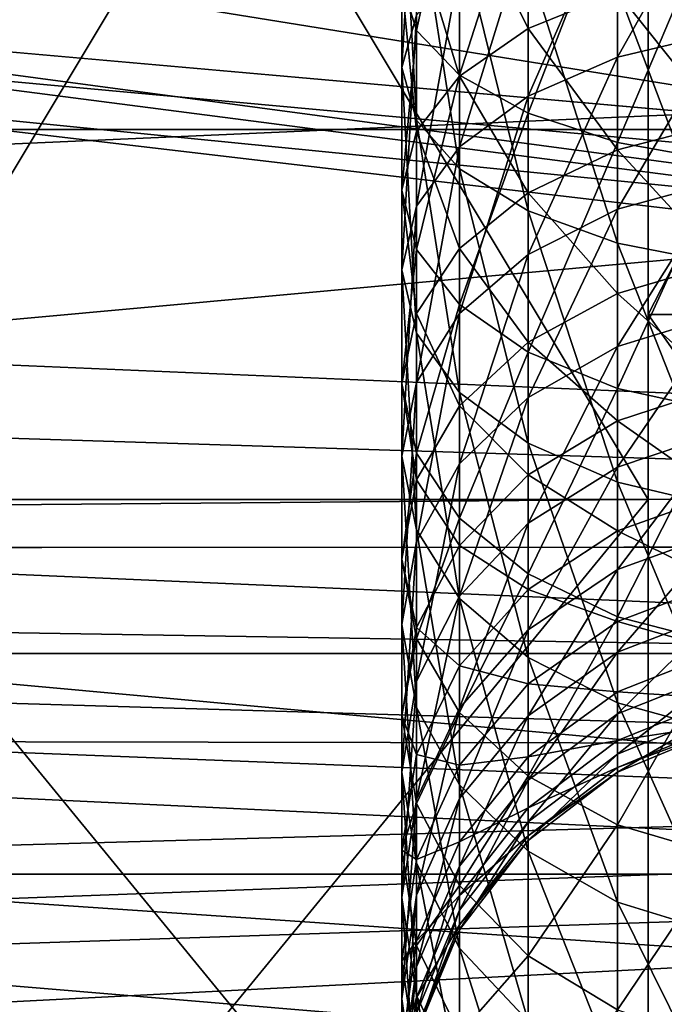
# Model space of a CAD drawing. Extents: x 0 to 200, y 18 to 95.
# Tile 342 of 491: x 152.76 to 154.85, y 41.09 to 44.28. Entities that reach past the tile are written whole.
import ezdxf

# ---------------------------------------------------------------- set-up
doc = ezdxf.new("R2010")
doc.units = 0

msp = doc.modelspace()

# ---------------------------------------------------------------- linework, layer by layer
for points in [[(98.615891, 44.638824, 36.34074), (174.799988, 47.227016, 36), (174.799988, 42.227016, 37.339745)], [(118.275154, 47.227016, 56), (117.93441, 44.638824, 55.65926), (174.799988, 42.227016, 54.660255)], [(174.799988, 47.227016, 56), (118.275154, 47.227016, 56), (174.799988, 42.227016, 54.660255)], [(159.5, 43.927017, 40.284233), (133, 47.227016, 39.400002), (133, 43.927017, 40.284233)], [(159.5, 47.227016, 39.400002), (133, 47.227016, 39.400002), (159.5, 43.927017, 40.284233)], [(159.5, 47.227016, 52.599998), (159.5, 43.927017, 51.715767), (133, 43.927017, 51.715767)], [(133, 47.227016, 52.599998), (159.5, 47.227016, 52.599998), (133, 43.927017, 51.715767)], [(152.099991, 47.227016, 37), (154.799988, 42.727016, 38.205772), (152.099991, 42.727016, 38.205772)], [(152.099991, 47.227016, 37), (154.799988, 47.227016, 37), (154.799988, 42.727016, 38.205772)], [(154.799988, 47.227016, 55), (152.099991, 47.227016, 55), (152.099991, 42.727016, 53.794228)], [(154.799988, 42.727016, 53.794228), (154.799988, 47.227016, 55), (152.099991, 42.727016, 53.794228)], [(154.799988, 47.227016, 38.200001), (154.799988, 43.327015, 39.245003), (154.799988, 42.727016, 38.205772)], [(154.799988, 47.227016, 37), (154.799988, 47.227016, 38.200001), (154.799988, 42.727016, 38.205772)], [(154.799988, 43.327015, 52.754997), (154.799988, 47.227016, 55), (154.799988, 42.727016, 53.794228)], [(154.799988, 47.227016, 38.200001), (156.799988, 43.327015, 39.245003), (154.799988, 43.327015, 39.245003)], [(154.799988, 47.227016, 38.200001), (156.799988, 47.227016, 38.200001), (156.799988, 43.327015, 39.245003)], [(154.799988, 47.227016, 53.799999), (154.799988, 47.227016, 55), (154.799988, 43.327015, 52.754997)], [(156.799988, 47.227016, 53.799999), (154.799988, 47.227016, 53.799999), (154.799988, 43.327015, 52.754997)], [(156.799988, 43.327015, 52.754997), (156.799988, 47.227016, 53.799999), (154.799988, 43.327015, 52.754997)], [(164.314835, 42.807343, 57.156452), (135.799988, 45.636745, 57.894161), (135.799988, 42.567917, 57.058609)], [(164.404221, 43.011944, 57.224903), (135.799988, 45.636745, 57.894161), (164.314835, 42.807343, 57.156452)], [(164.854919, 44.043587, 57.570038), (135.799988, 45.636745, 57.894161), (164.404221, 43.011944, 57.224903)], [(165.047028, 44.669514, 57.706184), (135.799988, 45.636745, 57.894161), (164.854919, 44.043587, 57.570038)], [(146.406479, 45.437332, 34.134209), (146.438492, 45.479378, 34.128876), (164.588348, 43.390263, 34.629894)], [(146.438492, 45.479378, 34.128876), (165.035645, 44.562973, 34.29945), (164.588348, 43.390263, 34.629894)], [(145.840485, 45.028313, 34.203148), (146.406479, 45.437332, 34.134209), (164.181107, 42.574745, 34.958302)], [(146.406479, 45.437332, 34.134209), (164.588348, 43.390263, 34.629894), (164.181107, 42.574745, 34.958302)], [(145.67247, 44.971302, 34.214321), (145.840485, 45.028313, 34.203148), (164.181107, 42.574745, 34.958302)], [(154.047699, 44.999142, 52.596275), (154, 44.403442, 51.965519), (154.047699, 44.248425, 52.293034)], [(154.187561, 44.891098, 52.916176), (154.047699, 44.999142, 52.596275), (154.047699, 44.248425, 52.293034)], [(145.197693, 44.810204, 34.245892), (145.67247, 44.971302, 34.214321), (164.181107, 42.574745, 34.958302)], [(154.047699, 44.957352, 40.189926), (154, 44.825508, 39.852421), (154, 44.128056, 40.172783)], [(154.047699, 44.298191, 40.492706), (154.047699, 44.957352, 40.189926), (154, 44.128056, 40.172783)], [(154.187561, 44.891098, 52.916176), (154.047699, 44.248425, 52.293034), (154.187561, 44.103973, 52.598228)], [(154.410049, 44.798317, 53.19088), (154.187561, 44.891098, 52.916176), (154.187561, 44.103973, 52.598228)], [(154, 44.825508, 39.852421), (154.047699, 44.693661, 39.514912), (154.047699, 43.95792, 39.852863)], [(154, 44.128056, 40.172783), (154, 44.825508, 39.852421), (154.047699, 43.95792, 39.852863)], [(154.187561, 44.702911, 51.332813), (154.410049, 44.826958, 51.07074), (154.410049, 44.254509, 50.75782)], [(154.410049, 44.826958, 51.07074), (154.699997, 44.372395, 50.569134), (154.410049, 44.254509, 50.75782)], [(145.197693, 44.810204, 34.245892), (164.181107, 42.574745, 34.958302), (135.799988, 42.567917, 34.941391)], [(154.410049, 44.798317, 53.19088), (154.187561, 44.103973, 52.598228), (154.410049, 43.979927, 52.860302)], [(154.699997, 44.727123, 53.401669), (154.410049, 44.798317, 53.19088), (154.410049, 43.979927, 52.860302)], [(155.037643, 44.763008, 41.366741), (154.699997, 44.697342, 41.243259), (154.699997, 44.16222, 41.569099)], [(155.037643, 44.241783, 41.684124), (155.037643, 44.763008, 41.366741), (154.699997, 44.16222, 41.569099)], [(154.699997, 44.727123, 53.401669), (154.410049, 43.979927, 52.860302), (154.699997, 43.884747, 53.061401)], [(155.037643, 44.682369, 53.534176), (154.699997, 44.727123, 53.401669), (154.699997, 43.884747, 53.061401)], [(154.047699, 44.558456, 51.638008), (154.187561, 44.702911, 51.332813), (154.187561, 44.100876, 51.003723)], [(154.047699, 44.693661, 39.514912), (154.187561, 44.570801, 39.200401), (154.187561, 43.799377, 39.554749)], [(154.047699, 43.95792, 39.852863), (154.047699, 44.693661, 39.514912), (154.187561, 43.799377, 39.554749)], [(154.187561, 44.702911, 51.332813), (154.410049, 44.254509, 50.75782), (154.187561, 44.100876, 51.003723)], [(154.699997, 44.697342, 41.243259), (154.410049, 44.592873, 41.046822), (154.410049, 44.035656, 41.38612)], [(154.699997, 44.16222, 41.569099), (154.699997, 44.697342, 41.243259), (154.410049, 44.035656, 41.38612)], [(155.037643, 44.682369, 53.534176), (154.699997, 43.884747, 53.061401), (155.037643, 43.824913, 53.187817)], [(98.615891, 44.638824, 36.34074), (174.799988, 42.227016, 37.339745), (99.614899, 42.227016, 37.339745)], [(174.799988, 42.227016, 54.660255), (117.93441, 44.638824, 55.65926), (116.93541, 42.227016, 54.660255)], [(154.410049, 44.592873, 41.046822), (154.187561, 44.45673, 40.790821), (154.187561, 43.870716, 41.147655)], [(154.410049, 44.035656, 41.38612), (154.410049, 44.592873, 41.046822), (154.187561, 43.870716, 41.147655)], [(154.187561, 44.570801, 39.200401), (154.410049, 44.465302, 38.930328), (154.410049, 43.663235, 39.298748)], [(154.187561, 43.799377, 39.554749), (154.187561, 44.570801, 39.200401), (154.410049, 43.663235, 39.298748)], [(154, 44.403442, 51.965519), (154.047699, 44.558456, 51.638008), (154.047699, 43.92197, 51.290085)], [(154.047699, 44.558456, 51.638008), (154.187561, 44.100876, 51.003723), (154.047699, 43.92197, 51.290085)], [(165.799988, 44.457867, 36.651508), (136.799988, 44.485817, 36.7467), (136.799988, 43.17672, 37.131088)], [(136.799988, 44.485817, 55.2533), (165.799988, 44.457867, 55.348492), (136.799988, 43.17672, 54.868912)], [(154.410049, 44.465302, 38.930328), (154.699997, 44.384342, 38.723095), (154.699997, 43.558765, 39.10231)], [(154.410049, 43.663235, 39.298748), (154.410049, 44.465302, 38.930328), (154.699997, 43.558765, 39.10231)], [(165.799988, 44.457867, 36.651508), (136.799988, 43.17672, 37.131088), (165.799988, 41.916782, 37.82296)], [(136.799988, 43.17672, 54.868912), (165.799988, 44.457867, 55.348492), (165.799988, 41.916782, 54.17704)], [(154.187561, 44.45673, 40.790821), (154.047699, 44.298191, 40.492706), (154.047699, 43.678635, 40.869957)], [(154.187561, 43.870716, 41.147655), (154.187561, 44.45673, 40.790821), (154.047699, 43.678635, 40.869957)], [(154.699997, 44.372395, 50.569134), (155.037643, 44.446499, 50.45052), (155.037643, 43.948627, 50.09763)], [(154.047699, 44.248425, 52.293034), (154, 44.403442, 51.965519), (154, 43.72998, 51.597385)], [(154, 44.403442, 51.965519), (154.047699, 43.92197, 51.290085), (154, 43.72998, 51.597385)], [(154.410049, 44.254509, 50.75782), (154.699997, 44.372395, 50.569134), (154.699997, 43.861252, 50.206837)], [(154.699997, 44.384342, 38.723095), (155.037643, 44.333454, 38.592819), (155.037643, 43.493099, 38.978828)], [(154.699997, 43.558765, 39.10231), (154.699997, 44.384342, 38.723095), (155.037643, 43.493099, 38.978828)], [(154.699997, 44.372395, 50.569134), (155.037643, 43.948627, 50.09763), (154.699997, 43.861252, 50.206837)], [(154.047699, 44.298191, 40.492706), (154, 44.128056, 40.172783), (154, 43.472511, 40.571953)], [(154.047699, 43.678635, 40.869957), (154.047699, 44.298191, 40.492706), (154, 43.472511, 40.571953)], [(154.047699, 44.248425, 52.293034), (154, 43.72998, 51.597385), (154.047699, 43.537991, 51.90469)], [(154.187561, 44.103973, 52.598228), (154.047699, 44.248425, 52.293034), (154.047699, 43.537991, 51.90469)], [(154.187561, 44.100876, 51.003723), (154.410049, 44.254509, 50.75782), (154.410049, 43.722256, 50.380566)], [(154.410049, 44.254509, 50.75782), (154.699997, 43.861252, 50.206837), (154.410049, 43.722256, 50.380566)], [(155.037643, 44.241783, 41.684124), (154.699997, 44.16222, 41.569099), (154.699997, 43.668549, 41.954861)], [(155.037643, 43.760925, 42.059872), (155.037643, 44.241783, 41.684124), (154.699997, 43.668549, 41.954861)], [(154.699997, 44.16222, 41.569099), (154.410049, 44.035656, 41.38612), (154.410049, 43.521595, 41.787811)], [(154.699997, 43.668549, 41.954861), (154.699997, 44.16222, 41.569099), (154.410049, 43.521595, 41.787811)], [(154, 44.128056, 40.172783), (154.047699, 43.95792, 39.852863), (154.047699, 43.266384, 40.273949)], [(154, 43.472511, 40.571953), (154, 44.128056, 40.172783), (154.047699, 43.266384, 40.273949)], [(154.187561, 44.103973, 52.598228), (154.047699, 43.537991, 51.90469), (154.187561, 43.359081, 52.191048)], [(154.047699, 43.92197, 51.290085), (154.187561, 44.100876, 51.003723), (154.187561, 43.541119, 50.606968)], [(154.410049, 43.979927, 52.860302), (154.187561, 44.103973, 52.598228), (154.187561, 43.359081, 52.191048)], [(154.187561, 44.100876, 51.003723), (154.410049, 43.722256, 50.380566), (154.187561, 43.541119, 50.606968)], [(154.410049, 44.035656, 41.38612), (154.187561, 43.870716, 41.147655), (154.187561, 43.330086, 41.570107)], [(154.410049, 43.521595, 41.787811), (154.410049, 44.035656, 41.38612), (154.187561, 43.330086, 41.570107)], [(154.047699, 43.95792, 39.852863), (154.187561, 43.799377, 39.554749), (154.187561, 43.074303, 39.99625)], [(154.047699, 43.266384, 40.273949), (154.047699, 43.95792, 39.852863), (154.187561, 43.074303, 39.99625)], [(154.410049, 43.979927, 52.860302), (154.187561, 43.359081, 52.191048), (154.410049, 43.205452, 52.436951)], [(154.699997, 43.884747, 53.061401), (154.410049, 43.979927, 52.860302), (154.410049, 43.205452, 52.436951)], [(159.5, 41.511246, 42.700001), (133, 43.927017, 40.284233), (133, 41.511246, 42.700001)], [(159.5, 43.927017, 40.284233), (133, 43.927017, 40.284233), (159.5, 41.511246, 42.700001)], [(159.5, 43.927017, 51.715767), (159.5, 41.511246, 49.299999), (133, 41.511246, 49.299999)], [(133, 43.927017, 51.715767), (159.5, 43.927017, 51.715767), (133, 41.511246, 49.299999)], [(154, 43.72998, 51.597385), (154.047699, 43.92197, 51.290085), (154.047699, 43.330177, 50.870621)], [(154.047699, 43.92197, 51.290085), (154.187561, 43.541119, 50.606968), (154.047699, 43.330177, 50.870621)], [(154.699997, 43.861252, 50.206837), (155.037643, 43.948627, 50.09763), (155.037643, 43.495087, 49.689323)], [(154.187561, 43.870716, 41.147655), (154.047699, 43.678635, 40.869957), (154.047699, 43.107067, 41.316589)], [(154.187561, 43.330086, 41.570107), (154.187561, 43.870716, 41.147655), (154.047699, 43.107067, 41.316589)], [(154.699997, 43.884747, 53.061401), (154.410049, 43.205452, 52.436951), (154.699997, 43.087566, 52.625641)], [(154.410049, 43.722256, 50.380566), (154.699997, 43.861252, 50.206837), (154.699997, 43.395626, 49.787651)], [(155.037643, 43.824913, 53.187817), (154.699997, 43.884747, 53.061401), (154.699997, 43.087566, 52.625641)], [(154.699997, 43.861252, 50.206837), (155.037643, 43.495087, 49.689323), (154.699997, 43.395626, 49.787651)], [(154.187561, 43.799377, 39.554749), (154.410049, 43.663235, 39.298748), (154.410049, 42.909363, 39.75779)], [(154.187561, 43.074303, 39.99625), (154.187561, 43.799377, 39.554749), (154.410049, 42.909363, 39.75779)], [(155.037643, 43.824913, 53.187817), (154.699997, 43.087566, 52.625641), (155.037643, 43.013458, 52.744255)], [(154.047699, 43.537991, 51.90469), (154, 43.72998, 51.597385), (154, 43.103809, 51.153557)], [(154, 43.72998, 51.597385), (154.047699, 43.330177, 50.870621), (154, 43.103809, 51.153557)], [(155.037643, 43.760925, 42.059872), (154.699997, 43.668549, 41.954861), (154.699997, 43.222996, 42.395325)], [(155.037643, 43.326939, 42.488903), (155.037643, 43.760925, 42.059872), (154.699997, 43.222996, 42.395325)], [(154.187561, 43.541119, 50.606968), (154.410049, 43.722256, 50.380566), (154.410049, 43.237404, 49.944065)], [(154.410049, 43.722256, 50.380566), (154.699997, 43.395626, 49.787651), (154.410049, 43.237404, 49.944065)], [(154.047699, 43.678635, 40.869957), (154, 43.472511, 40.571953), (154, 42.867741, 41.044529)], [(154.047699, 43.107067, 41.316589), (154.047699, 43.678635, 40.869957), (154, 42.867741, 41.044529)], [(154.699997, 43.668549, 41.954861), (154.410049, 43.521595, 41.787811), (154.410049, 43.057648, 42.246464)], [(154.699997, 43.222996, 42.395325), (154.699997, 43.668549, 41.954861), (154.410049, 43.057648, 42.246464)], [(154.410049, 43.663235, 39.298748), (154.699997, 43.558765, 39.10231), (154.699997, 42.782799, 39.57481)], [(154.410049, 42.909363, 39.75779), (154.410049, 43.663235, 39.298748), (154.699997, 42.782799, 39.57481)], [(154.047699, 43.330177, 50.870621), (154.187561, 43.541119, 50.606968), (154.187561, 43.031204, 50.147911)], [(154.187561, 43.541119, 50.606968), (154.410049, 43.237404, 49.944065), (154.187561, 43.031204, 50.147911)], [(154.699997, 43.558765, 39.10231), (155.037643, 43.493099, 38.978828), (155.037643, 42.703236, 39.459782)], [(154.699997, 42.782799, 39.57481), (154.699997, 43.558765, 39.10231), (155.037643, 42.703236, 39.459782)], [(154.047699, 43.537991, 51.90469), (154, 43.103809, 51.153557), (154.047699, 42.877438, 51.436493)], [(154.187561, 43.359081, 52.191048), (154.047699, 43.537991, 51.90469), (154.047699, 42.877438, 51.436493)], [(154.410049, 43.521595, 41.787811), (154.187561, 43.330086, 41.570107), (154.187561, 42.842155, 42.052467)], [(154.410049, 43.057648, 42.246464), (154.410049, 43.521595, 41.787811), (154.187561, 42.842155, 42.052467)], [(154.699997, 43.395626, 49.787651), (155.037643, 43.495087, 49.689323), (155.037643, 43.092018, 49.231129)], [(154, 43.472511, 40.571953), (154.047699, 43.266384, 40.273949), (154.047699, 42.62841, 40.772469)], [(154, 42.867741, 41.044529), (154, 43.472511, 40.571953), (154.047699, 42.62841, 40.772469)], [(154.410049, 43.237404, 49.944065), (154.699997, 43.395626, 49.787651), (154.699997, 42.981812, 49.317242)], [(154.699997, 43.395626, 49.787651), (155.037643, 43.092018, 49.231129), (154.699997, 42.981812, 49.317242)], [(154.187561, 43.359081, 52.191048), (154.047699, 42.877438, 51.436493), (154.187561, 42.6665, 51.70015)], [(154.410049, 43.205452, 52.436951), (154.187561, 43.359081, 52.191048), (154.187561, 42.6665, 51.70015)], [(154, 43.103809, 51.153557), (154.047699, 43.330177, 50.870621), (154.047699, 42.79108, 50.385296)], [(154.047699, 43.330177, 50.870621), (154.187561, 43.031204, 50.147911), (154.047699, 42.79108, 50.385296)], [(154.187561, 43.330086, 41.570107), (154.047699, 43.107067, 41.316589), (154.047699, 42.591213, 41.826553)], [(154.187561, 42.842155, 42.052467), (154.187561, 43.330086, 41.570107), (154.047699, 42.591213, 41.826553)], [(155.037643, 43.326939, 42.488903), (154.699997, 43.222996, 42.395325), (154.699997, 42.831593, 42.884537)], [(155.037643, 42.945698, 42.965412), (155.037643, 43.326939, 42.488903), (154.699997, 42.831593, 42.884537)], [(154.799988, 43.327015, 39.245003), (154.799988, 40.472019, 42.099998), (154.799988, 39.432785, 41.5)], [(154.799988, 42.727016, 38.205772), (154.799988, 43.327015, 39.245003), (154.799988, 39.432785, 41.5)], [(154.799988, 43.327015, 39.245003), (156.799988, 40.472019, 42.099998), (154.799988, 40.472019, 42.099998)], [(154.799988, 43.327015, 39.245003), (156.799988, 43.327015, 39.245003), (156.799988, 40.472019, 42.099998)], [(154.799988, 43.327015, 52.754997), (154.799988, 42.727016, 53.794228), (154.799988, 40.472019, 49.900002)], [(156.799988, 43.327015, 52.754997), (154.799988, 43.327015, 52.754997), (154.799988, 40.472019, 49.900002)], [(156.799988, 40.472019, 49.900002), (156.799988, 43.327015, 52.754997), (154.799988, 40.472019, 49.900002)], [(154.047699, 43.266384, 40.273949), (154.187561, 43.074303, 39.99625), (154.187561, 42.405392, 40.518948)], [(154.047699, 42.62841, 40.772469), (154.047699, 43.266384, 40.273949), (154.187561, 42.405392, 40.518948)], [(154.187561, 43.031204, 50.147911), (154.410049, 43.237404, 49.944065), (154.410049, 42.806499, 49.454231)], [(154.410049, 43.237404, 49.944065), (154.699997, 42.981812, 49.317242), (154.410049, 42.806499, 49.454231)], [(154.699997, 43.222996, 42.395325), (154.410049, 43.057648, 42.246464), (154.410049, 42.650078, 42.755878)], [(154.699997, 42.831593, 42.884537), (154.699997, 43.222996, 42.395325), (154.410049, 42.650078, 42.755878)], [(154.410049, 43.205452, 52.436951), (154.187561, 42.6665, 51.70015), (154.410049, 42.485359, 51.926552)], [(154.699997, 43.087566, 52.625641), (154.410049, 43.205452, 52.436951), (154.410049, 42.485359, 51.926552)], [(136.799988, 43.17672, 37.131088), (136.799988, 41.970379, 37.906357), (165.799988, 41.916782, 37.82296)], [(136.799988, 41.970379, 54.093643), (136.799988, 43.17672, 54.868912), (165.799988, 41.916782, 54.17704)], [(154.047699, 43.107067, 41.316589), (154, 42.867741, 41.044529), (154, 42.321918, 41.584114)], [(154.047699, 42.591213, 41.826553), (154.047699, 43.107067, 41.316589), (154, 42.321918, 41.584114)], [(154.047699, 42.877438, 51.436493), (154, 43.103809, 51.153557), (154, 42.533398, 50.640038)], [(154, 43.103809, 51.153557), (154.047699, 42.79108, 50.385296), (154, 42.533398, 50.640038)], [(154.699997, 42.981812, 49.317242), (155.037643, 43.092018, 49.231129), (155.037643, 42.744865, 48.729237)], [(154.187561, 43.074303, 39.99625), (154.410049, 42.909363, 39.75779), (154.410049, 42.213882, 40.301243)], [(154.187561, 42.405392, 40.518948), (154.187561, 43.074303, 39.99625), (154.410049, 42.213882, 40.301243)], [(154.699997, 43.087566, 52.625641), (154.410049, 42.485359, 51.926552), (154.699997, 42.346367, 52.100281)], [(155.037643, 43.013458, 52.744255), (154.699997, 43.087566, 52.625641), (154.699997, 42.346367, 52.100281)], [(154.047699, 42.79108, 50.385296), (154.187561, 43.031204, 50.147911), (154.187561, 42.578033, 49.632759)], [(154.410049, 43.057648, 42.246464), (154.187561, 42.842155, 42.052467), (154.187561, 42.413525, 42.588211)], [(154.410049, 42.650078, 42.755878), (154.410049, 43.057648, 42.246464), (154.187561, 42.413525, 42.588211)], [(154.187561, 43.031204, 50.147911), (154.410049, 42.806499, 49.454231), (154.187561, 42.578033, 49.632759)], [(155.037643, 43.013458, 52.744255), (154.699997, 42.346367, 52.100281), (155.037643, 42.258991, 52.209488)], [(154.410049, 42.806499, 49.454231), (154.699997, 42.981812, 49.317242), (154.699997, 42.625408, 48.801975)], [(154.699997, 42.981812, 49.317242), (155.037643, 42.744865, 48.729237), (154.699997, 42.625408, 48.801975)], [(155.037643, 42.945698, 42.965412), (154.699997, 42.831593, 42.884537), (154.699997, 42.49963, 43.415878)], [(155.037643, 42.622353, 43.482964), (155.037643, 42.945698, 42.965412), (154.699997, 42.49963, 43.415878)], [(154.410049, 42.909363, 39.75779), (154.699997, 42.782799, 39.57481), (154.699997, 42.066929, 40.134197)], [(154.410049, 42.213882, 40.301243), (154.410049, 42.909363, 39.75779), (154.699997, 42.066929, 40.134197)], [(154.047699, 42.877438, 51.436493), (154, 42.533398, 50.640038), (154.047699, 42.275711, 50.894779)], [(154, 42.867741, 41.044529), (154.047699, 42.62841, 40.772469), (154.047699, 42.052624, 41.341679)], [(154, 42.321918, 41.584114), (154, 42.867741, 41.044529), (154.047699, 42.052624, 41.341679)], [(154.187561, 42.6665, 51.70015), (154.047699, 42.877438, 51.436493), (154.047699, 42.275711, 50.894779)], [(154.187561, 42.842155, 42.052467), (154.047699, 42.591213, 41.826553), (154.047699, 42.13805, 42.392956)], [(154.187561, 42.413525, 42.588211), (154.187561, 42.842155, 42.052467), (154.047699, 42.13805, 42.392956)], [(164.18631, 42.573391, 57.046844), (164.314835, 42.807343, 57.156452), (135.799988, 42.567917, 57.058609)], [(154.187561, 42.578033, 49.632759), (154.410049, 42.806499, 49.454231), (154.410049, 42.435379, 48.917686)], [(154.699997, 42.831593, 42.884537), (154.410049, 42.650078, 42.755878), (154.410049, 42.304409, 43.309166)], [(154.699997, 42.49963, 43.415878), (154.699997, 42.831593, 42.884537), (154.410049, 42.304409, 43.309166)], [(154.410049, 42.806499, 49.454231), (154.699997, 42.625408, 48.801975), (154.410049, 42.435379, 48.917686)], [(154, 42.533398, 50.640038), (154.047699, 42.79108, 50.385296), (154.047699, 42.311974, 49.84066)], [(154.047699, 42.79108, 50.385296), (154.187561, 42.578033, 49.632759), (154.047699, 42.311974, 49.84066)], [(154.699997, 42.782799, 39.57481), (155.037643, 42.703236, 39.459782), (155.037643, 41.974552, 40.029182)], [(154.699997, 42.066929, 40.134197), (154.699997, 42.782799, 39.57481), (155.037643, 41.974552, 40.029182)], [(154.699997, 42.625408, 48.801975), (155.037643, 42.744865, 48.729237), (155.037643, 42.458328, 48.190437)], [(152.099991, 42.727016, 38.205772), (154.799988, 39.432785, 41.5), (152.099991, 39.432785, 41.5)], [(152.099991, 42.727016, 38.205772), (154.799988, 42.727016, 38.205772), (154.799988, 39.432785, 41.5)], [(154.799988, 42.727016, 53.794228), (152.099991, 42.727016, 53.794228), (152.099991, 39.432785, 50.5)], [(154.799988, 39.432785, 50.5), (154.799988, 42.727016, 53.794228), (152.099991, 39.432785, 50.5)], [(154.799988, 40.472019, 49.900002), (154.799988, 42.727016, 53.794228), (154.799988, 39.432785, 50.5)], [(154.187561, 42.6665, 51.70015), (154.047699, 42.275711, 50.894779), (154.187561, 42.035587, 51.13216)], [(154.410049, 42.485359, 51.926552), (154.187561, 42.6665, 51.70015), (154.187561, 42.035587, 51.13216)], [(154.410049, 42.650078, 42.755878), (154.187561, 42.413525, 42.588211), (154.187561, 42.049988, 43.17009)], [(154.410049, 42.304409, 43.309166), (154.410049, 42.650078, 42.755878), (154.187561, 42.049988, 43.17009)], [(154.047699, 42.62841, 40.772469), (154.187561, 42.405392, 40.518948), (154.187561, 41.801682, 41.115765)], [(154.047699, 42.052624, 41.341679), (154.047699, 42.62841, 40.772469), (154.187561, 41.801682, 41.115765)], [(154.410049, 42.435379, 48.917686), (154.699997, 42.625408, 48.801975), (154.699997, 42.331234, 48.248814)], [(154.699997, 42.625408, 48.801975), (155.037643, 42.458328, 48.190437), (154.699997, 42.331234, 48.248814)], [(155.037643, 42.622353, 43.482964), (154.699997, 42.49963, 43.415878), (154.699997, 42.231598, 43.982166)], [(155.037643, 42.361279, 44.03455), (155.037643, 42.622353, 43.482964), (154.699997, 42.231598, 43.982166)], [(154.047699, 42.591213, 41.826553), (154, 42.321918, 41.584114), (154, 41.842434, 42.183422)], [(154.047699, 42.13805, 42.392956), (154.047699, 42.591213, 41.826553), (154, 41.842434, 42.183422)], [(135.799988, 42.567917, 34.941391), (164.181107, 42.574745, 34.958302), (163.950699, 42.113358, 35.144104)], [(164.18631, 42.573391, 57.046844), (135.799988, 42.567917, 57.058609), (163.587418, 41.483192, 56.536057)], [(135.799988, 42.567917, 34.941391), (162.639801, 40.041397, 36.421421), (135.799988, 39.826389, 36.553799)], [(162.831177, 40.304062, 55.80167), (135.799988, 42.567917, 57.058609), (135.799988, 39.826389, 55.446201)], [(135.799988, 42.567917, 34.941391), (163.106918, 40.718281, 35.918514), (162.639801, 40.041397, 36.421421)], [(163.43602, 41.247116, 56.389023), (135.799988, 42.567917, 57.058609), (162.831177, 40.304062, 55.80167)], [(135.799988, 42.567917, 34.941391), (163.724365, 41.739147, 35.351826), (163.106918, 40.718281, 35.918514)], [(163.587418, 41.483192, 56.536057), (135.799988, 42.567917, 57.058609), (163.43602, 41.247116, 56.389023)], [(135.799988, 42.567917, 34.941391), (163.950699, 42.113358, 35.144104), (163.724365, 41.739147, 35.351826)], [(154.047699, 42.311974, 49.84066), (154.187561, 42.578033, 49.632759), (154.187561, 42.187729, 49.068481)], [(154.187561, 42.578033, 49.632759), (154.410049, 42.435379, 48.917686), (154.187561, 42.187729, 49.068481)], [(154.047699, 42.275711, 50.894779), (154, 42.533398, 50.640038), (154, 42.026455, 50.063766)], [(154, 42.533398, 50.640038), (154.047699, 42.311974, 49.84066), (154, 42.026455, 50.063766)], [(154.410049, 42.485359, 51.926552), (154.187561, 42.035587, 51.13216), (154.410049, 41.829388, 51.336006)], [(154.699997, 42.49963, 43.415878), (154.410049, 42.304409, 43.309166), (154.410049, 42.025307, 43.898838)], [(154.699997, 42.231598, 43.982166), (154.699997, 42.49963, 43.415878), (154.410049, 42.025307, 43.898838)], [(154.699997, 42.346367, 52.100281), (154.410049, 42.485359, 51.926552), (154.410049, 41.829388, 51.336006)], [(154.699997, 42.331234, 48.248814), (155.037643, 42.458328, 48.190437), (155.037643, 42.236279, 47.622013)], [(154.187561, 42.187729, 49.068481), (154.410049, 42.435379, 48.917686), (154.410049, 42.129055, 48.341682)], [(154.410049, 42.435379, 48.917686), (154.699997, 42.331234, 48.248814), (154.410049, 42.129055, 48.341682)], [(154.187561, 42.413525, 42.588211), (154.047699, 42.13805, 42.392956), (154.047699, 41.753708, 43.008137)], [(154.187561, 42.049988, 43.17009), (154.187561, 42.413525, 42.588211), (154.047699, 41.753708, 43.008137)], [(154.187561, 42.405392, 40.518948), (154.410049, 42.213882, 40.301243), (154.410049, 41.586193, 40.921768)], [(154.187561, 41.801682, 41.115765), (154.187561, 42.405392, 40.518948), (154.410049, 41.586193, 40.921768)], [(155.037643, 42.361279, 44.03455), (154.699997, 42.231598, 43.982166), (154.699997, 42.03112, 44.575745)], [(155.037643, 42.166004, 44.612717), (155.037643, 42.361279, 44.03455), (154.699997, 42.03112, 44.575745)], [(154.699997, 42.346367, 52.100281), (154.410049, 41.829388, 51.336006), (154.699997, 41.671169, 51.492424)], [(154.410049, 42.129055, 48.341682), (154.699997, 42.331234, 48.248814), (154.699997, 42.103264, 47.665245)], [(155.037643, 42.258991, 52.209488), (154.699997, 42.346367, 52.100281), (154.699997, 41.671169, 51.492424)], [(154.699997, 42.331234, 48.248814), (155.037643, 42.236279, 47.622013), (154.699997, 42.103264, 47.665245)], [(154, 42.321918, 41.584114), (154.047699, 42.052624, 41.341679), (154.047699, 41.546814, 41.973888)], [(154, 41.842434, 42.183422), (154, 42.321918, 41.584114), (154.047699, 41.546814, 41.973888)], [(154, 42.026455, 50.063766), (154.047699, 42.311974, 49.84066), (154.047699, 41.899334, 49.244091)], [(154.047699, 42.311974, 49.84066), (154.187561, 42.187729, 49.068481), (154.047699, 41.899334, 49.244091)], [(154.410049, 42.304409, 43.309166), (154.187561, 42.049988, 43.17009), (154.187561, 41.756462, 43.790241)], [(154.410049, 42.025307, 43.898838), (154.410049, 42.304409, 43.309166), (154.187561, 41.756462, 43.790241)], [(154.047699, 42.275711, 50.894779), (154, 42.026455, 50.063766), (154.047699, 41.74094, 50.286873)], [(154.187561, 42.035587, 51.13216), (154.047699, 42.275711, 50.894779), (154.047699, 41.74094, 50.286873)], [(154.699997, 42.231598, 43.982166), (154.410049, 42.025307, 43.898838), (154.410049, 41.816547, 44.51693)], [(154.699997, 42.03112, 44.575745), (154.699997, 42.231598, 43.982166), (154.410049, 41.816547, 44.51693)], [(155.037643, 42.258991, 52.209488), (154.699997, 41.671169, 51.492424), (155.037643, 41.571705, 51.590748)], [(154.699997, 42.103264, 47.665245), (155.037643, 42.236279, 47.622013), (155.037643, 42.081718, 47.031658)], [(99.614899, 42.227016, 37.339745), (174.799988, 42.227016, 37.339745), (101.204079, 40.155949, 38.928932)], [(101.204079, 40.155949, 38.928932), (174.799988, 42.227016, 37.339745), (103.275146, 38.566761, 41)], [(174.799988, 42.227016, 37.339745), (174.799988, 38.566761, 41), (103.275146, 38.566761, 41)], [(116.93541, 42.227016, 54.660255), (115.346222, 40.155949, 53.071068), (174.799988, 38.566761, 51)], [(174.799988, 42.227016, 54.660255), (116.93541, 42.227016, 54.660255), (174.799988, 38.566761, 51)], [(154.410049, 42.213882, 40.301243), (154.699997, 42.066929, 40.134197), (154.699997, 41.420841, 40.772907)], [(154.410049, 41.586193, 40.921768), (154.410049, 42.213882, 40.301243), (154.699997, 41.420841, 40.772907)], [(154.047699, 41.899334, 49.244091), (154.187561, 42.187729, 49.068481), (154.187561, 41.865574, 48.462711)], [(154.187561, 42.187729, 49.068481), (154.410049, 42.129055, 48.341682), (154.187561, 41.865574, 48.462711)], [(155.037643, 42.166004, 44.612717), (154.699997, 42.03112, 44.575745), (154.699997, 41.900906, 45.18858)], [(155.037643, 42.039169, 45.209644), (155.037643, 42.166004, 44.612717), (154.699997, 41.900906, 45.18858)], [(154.047699, 42.13805, 42.392956), (154, 41.842434, 42.183422), (154, 41.435764, 42.834339)], [(154.047699, 41.753708, 43.008137), (154.047699, 42.13805, 42.392956), (154, 41.435764, 42.834339)], [(154.410049, 42.129055, 48.341682), (154.410049, 41.891674, 47.734013), (154.187561, 41.865574, 48.462711)], [(154.410049, 42.129055, 48.341682), (154.699997, 42.103264, 47.665245), (154.410049, 41.891674, 47.734013)], [(154.699997, 42.103264, 47.665245), (154.699997, 41.944588, 47.059155), (154.410049, 41.891674, 47.734013)], [(154.699997, 42.103264, 47.665245), (155.037643, 42.081718, 47.031658), (154.699997, 41.944588, 47.059155)], [(155.037643, 42.081718, 47.031658), (155.037643, 41.996742, 46.427349), (154.699997, 41.944588, 47.059155)], [(154.047699, 42.052624, 41.341679), (154.187561, 41.801682, 41.115765), (154.187561, 41.271339, 41.778633)], [(154.047699, 41.546814, 41.973888), (154.047699, 42.052624, 41.341679), (154.187561, 41.271339, 41.778633)], [(154.187561, 42.049988, 43.17009), (154.047699, 41.753708, 43.008137), (154.047699, 41.443382, 43.66378)], [(154.187561, 41.756462, 43.790241), (154.187561, 42.049988, 43.17009), (154.047699, 41.443382, 43.66378)], [(154.699997, 42.066929, 40.134197), (155.037643, 41.974552, 40.029182), (155.037643, 41.316898, 40.679329)], [(154.699997, 41.420841, 40.772907), (154.699997, 42.066929, 40.134197), (155.037643, 41.316898, 40.679329)], [(155.037643, 42.039169, 45.209644), (154.699997, 41.900906, 45.18858), (154.699997, 41.842716, 45.812393)], [(155.037643, 41.982494, 45.817261), (155.037643, 42.039169, 45.209644), (154.699997, 41.842716, 45.812393)], [(154.047699, 41.74094, 50.286873), (154, 42.026455, 50.063766), (154, 41.589848, 49.432541)], [(154, 42.026455, 50.063766), (154.047699, 41.899334, 49.244091), (154, 41.589848, 49.432541)], [(154.187561, 42.035587, 51.13216), (154.047699, 41.74094, 50.286873), (154.187561, 41.474884, 50.49477)], [(154.410049, 41.829388, 51.336006), (154.187561, 42.035587, 51.13216), (154.187561, 41.474884, 50.49477)], [(154.410049, 42.025307, 43.898838), (154.187561, 41.756462, 43.790241), (154.187561, 41.536911, 44.440277)], [(154.410049, 41.816547, 44.51693), (154.410049, 42.025307, 43.898838), (154.187561, 41.536911, 44.440277)], [(154.699997, 42.03112, 44.575745), (154.410049, 41.816547, 44.51693), (154.410049, 41.680958, 45.155071)], [(154.699997, 41.900906, 45.18858), (154.699997, 42.03112, 44.575745), (154.410049, 41.680958, 45.155071)], [(155.037643, 41.996742, 46.427349), (155.037643, 41.982494, 45.817261), (154.699997, 41.857346, 46.43874)], [(154.699997, 41.944588, 47.059155), (155.037643, 41.996742, 46.427349), (154.699997, 41.857346, 46.43874)], [(154.699997, 41.857346, 46.43874), (155.037643, 41.982494, 45.817261), (154.699997, 41.842716, 45.812393)], [(165.799988, 41.916782, 37.82296), (136.799988, 41.970379, 37.906357), (136.799988, 40.842125, 38.631443)], [(136.799988, 41.970379, 54.093643), (165.799988, 41.916782, 54.17704), (136.799988, 40.842125, 53.368557)], [(154.699997, 41.944588, 47.059155), (154.699997, 41.857346, 46.43874), (154.410049, 41.72644, 47.10289)], [(154.410049, 41.891674, 47.734013), (154.699997, 41.944588, 47.059155), (154.410049, 41.72644, 47.10289)], [(165.799988, 41.916782, 37.82296), (136.799988, 40.842125, 38.631443), (165.799988, 39.813057, 39.667881)], [(136.799988, 40.842125, 53.368557), (165.799988, 41.916782, 54.17704), (165.799988, 39.813057, 52.332119)], [(154, 41.589848, 49.432541), (154.047699, 41.899334, 49.244091), (154.047699, 41.558743, 48.603649)], [(154.047699, 41.899334, 49.244091), (154.187561, 41.865574, 48.462711), (154.047699, 41.558743, 48.603649)], [(154.410049, 41.891674, 47.734013), (154.410049, 41.72644, 47.10289), (154.187561, 41.615921, 47.823631)], [(154.187561, 41.865574, 48.462711), (154.410049, 41.891674, 47.734013), (154.187561, 41.615921, 47.823631)], [(154.699997, 41.900906, 45.18858), (154.410049, 41.680958, 45.155071), (154.410049, 41.620369, 45.804646)], [(154.699997, 41.842716, 45.812393), (154.699997, 41.900906, 45.18858), (154.410049, 41.620369, 45.804646)], [(154.187561, 41.865574, 48.462711), (154.187561, 41.615921, 47.823631), (154.047699, 41.558743, 48.603649)], [(154.699997, 41.857346, 46.43874), (154.699997, 41.842716, 45.812393), (154.410049, 41.635597, 46.456856)], [(154.410049, 41.72644, 47.10289), (154.699997, 41.857346, 46.43874), (154.410049, 41.635597, 46.456856)], [(154, 41.842434, 42.183422), (154.047699, 41.546814, 41.973888), (154.047699, 41.117821, 42.660542)], [(154, 41.435764, 42.834339), (154, 41.842434, 42.183422), (154.047699, 41.117821, 42.660542)], [(154.410049, 41.829388, 51.336006), (154.187561, 41.474884, 50.49477), (154.410049, 41.246414, 50.673302)], [(154.410049, 41.816547, 44.51693), (154.187561, 41.536911, 44.440277), (154.187561, 41.394314, 45.111404)], [(154.410049, 41.680958, 45.155071), (154.410049, 41.816547, 44.51693), (154.187561, 41.394314, 45.111404)], [(154.410049, 41.635597, 46.456856), (154.699997, 41.842716, 45.812393), (154.410049, 41.620369, 45.804646)], [(154.699997, 41.671169, 51.492424), (154.410049, 41.829388, 51.336006), (154.410049, 41.246414, 50.673302)], [(154.187561, 41.801682, 41.115765), (154.410049, 41.586193, 40.921768), (154.410049, 41.034786, 41.610962)], [(154.187561, 41.271339, 41.778633), (154.187561, 41.801682, 41.115765), (154.410049, 41.034786, 41.610962)], [(154.047699, 41.753708, 43.008137), (154, 41.435764, 42.834339), (154, 41.107414, 43.528069)], [(154.047699, 41.443382, 43.66378), (154.047699, 41.753708, 43.008137), (154, 41.107414, 43.528069)], [(154.187561, 41.756462, 43.790241), (154.047699, 41.443382, 43.66378), (154.047699, 41.211273, 44.351013)], [(154.187561, 41.536911, 44.440277), (154.187561, 41.756462, 43.790241), (154.047699, 41.211273, 44.351013)], [(154.047699, 41.74094, 50.286873), (154, 41.589848, 49.432541), (154.047699, 41.280361, 49.620991)], [(154.187561, 41.474884, 50.49477), (154.047699, 41.74094, 50.286873), (154.047699, 41.280361, 49.620991)], [(154.410049, 41.72644, 47.10289), (154.410049, 41.635597, 46.456856), (154.187561, 41.442154, 47.159893)], [(154.187561, 41.615921, 47.823631), (154.410049, 41.72644, 47.10289), (154.187561, 41.442154, 47.159893)], [(154.410049, 41.680958, 45.155071), (154.187561, 41.394314, 45.111404), (154.187561, 41.330593, 45.794548)], [(154.410049, 41.620369, 45.804646), (154.410049, 41.680958, 45.155071), (154.187561, 41.330593, 45.794548)], [(154.699997, 41.671169, 51.492424), (154.410049, 41.246414, 50.673302), (154.699997, 41.071102, 50.810291)], [(155.037643, 41.571705, 51.590748), (154.699997, 41.671169, 51.492424), (154.699997, 41.071102, 50.810291)], [(154.410049, 41.635597, 46.456856), (154.410049, 41.620369, 45.804646), (154.187561, 41.346611, 46.480469)], [(154.187561, 41.442154, 47.159893), (154.410049, 41.635597, 46.456856), (154.187561, 41.346611, 46.480469)], [(154.047699, 41.280361, 49.620991), (154, 41.589848, 49.432541), (154, 41.229469, 48.754894)], [(154, 41.589848, 49.432541), (154.047699, 41.558743, 48.603649), (154, 41.229469, 48.754894)], [(154.187561, 41.615921, 47.823631), (154.187561, 41.442154, 47.159893), (154.047699, 41.294804, 47.927998)], [(154.047699, 41.558743, 48.603649), (154.187561, 41.615921, 47.823631), (154.047699, 41.294804, 47.927998)], [(154.187561, 41.346611, 46.480469), (154.410049, 41.620369, 45.804646), (154.187561, 41.330593, 45.794548)], [(154.047699, 41.558743, 48.603649), (154.047699, 41.294804, 47.927998), (154, 41.229469, 48.754894)], [(154.410049, 41.586193, 40.921768), (154.699997, 41.420841, 40.772907), (154.699997, 40.853271, 41.482307)], [(154.410049, 41.034786, 41.610962), (154.410049, 41.586193, 40.921768), (154.699997, 40.853271, 41.482307)], [(155.037643, 41.571705, 51.590748), (154.699997, 41.071102, 50.810291), (155.037643, 40.960896, 50.896404)], [(154.047699, 41.546814, 41.973888), (154.187561, 41.271339, 41.778633), (154.187561, 40.821541, 42.498589)], [(154.047699, 41.117821, 42.660542), (154.047699, 41.546814, 41.973888), (154.187561, 40.821541, 42.498589)], [(154.187561, 41.536911, 44.440277), (154.047699, 41.211273, 44.351013), (154.047699, 41.060513, 45.060551)], [(154.187561, 41.394314, 45.111404), (154.187561, 41.536911, 44.440277), (154.047699, 41.060513, 45.060551)], [(159.5, 40.627014, 46), (133, 41.511246, 42.700001), (133, 40.627014, 46)], [(159.5, 41.511246, 49.299999), (159.5, 40.627014, 46), (133, 40.627014, 46)], [(133, 41.511246, 49.299999), (159.5, 41.511246, 49.299999), (133, 40.627014, 46)], [(159.5, 41.511246, 42.700001), (133, 41.511246, 42.700001), (159.5, 40.627014, 46)], [(154.187561, 41.474884, 50.49477), (154.047699, 41.280361, 49.620991), (154.187561, 40.991966, 49.796597)], [(154.410049, 41.246414, 50.673302), (154.187561, 41.474884, 50.49477), (154.187561, 40.991966, 49.796597)], [(154.047699, 41.443382, 43.66378), (154, 41.107414, 43.528069), (154, 40.861816, 44.255226)], [(154.047699, 41.211273, 44.351013), (154.047699, 41.443382, 43.66378), (154, 40.861816, 44.255226)], [(154, 41.435764, 42.834339), (154.047699, 41.117821, 42.660542), (154.047699, 40.771439, 43.392357)], [(154, 41.107414, 43.528069), (154, 41.435764, 42.834339), (154.047699, 40.771439, 43.392357)], [(154.187561, 41.442154, 47.159893), (154.187561, 41.346611, 46.480469), (154.047699, 41.111088, 47.226273)], [(154.047699, 41.294804, 47.927998), (154.187561, 41.442154, 47.159893), (154.047699, 41.111088, 47.226273)], [(154.699997, 41.420841, 40.772907), (155.037643, 41.316898, 40.679329), (155.037643, 40.739166, 41.401428)], [(154.699997, 40.853271, 41.482307), (154.699997, 41.420841, 40.772907), (155.037643, 40.739166, 41.401428)], [(154.187561, 41.394314, 45.111404), (154.047699, 41.060513, 45.060551), (154.047699, 40.993145, 45.782787)], [(154.187561, 41.330593, 45.794548), (154.187561, 41.394314, 45.111404), (154.047699, 40.993145, 45.782787)], [(154.187561, 41.346611, 46.480469), (154.187561, 41.330593, 45.794548), (154.047699, 41.010078, 46.507965)], [(154.047699, 41.111088, 47.226273), (154.187561, 41.346611, 46.480469), (154.047699, 41.010078, 46.507965)], [(154.047699, 41.010078, 46.507965), (154.187561, 41.330593, 45.794548), (154.047699, 40.993145, 45.782787)], [(154.047699, 41.294804, 47.927998), (154.047699, 41.111088, 47.226273), (154, 40.950199, 48.039997)], [(154, 41.229469, 48.754894), (154.047699, 41.294804, 47.927998), (154, 40.950199, 48.039997)], [(154.047699, 41.280361, 49.620991), (154, 41.229469, 48.754894), (154.047699, 40.9002, 48.906143)], [(154.187561, 40.991966, 49.796597), (154.047699, 41.280361, 49.620991), (154.047699, 40.9002, 48.906143)], [(154.187561, 41.271339, 41.778633), (154.410049, 41.034786, 41.610962), (154.410049, 40.56712, 42.359516)], [(154.187561, 40.821541, 42.498589), (154.187561, 41.271339, 41.778633), (154.410049, 40.56712, 42.359516)], [(154.410049, 41.246414, 50.673302), (154.187561, 40.991966, 49.796597), (154.410049, 40.744316, 49.947395)], [(154.699997, 41.071102, 50.810291), (154.410049, 41.246414, 50.673302), (154.410049, 40.744316, 49.947395)], [(154, 41.229469, 48.754894), (154, 40.950199, 48.039997), (154.047699, 40.9002, 48.906143)], [(154.047699, 41.211273, 44.351013), (154, 40.861816, 44.255226), (154, 40.702301, 45.005978)], [(154.047699, 41.060513, 45.060551), (154.047699, 41.211273, 44.351013), (154, 40.702301, 45.005978)], [(154.047699, 41.111088, 47.226273), (154.047699, 41.010078, 46.507965), (154, 40.755814, 47.297508)], [(154, 40.950199, 48.039997), (154.047699, 41.111088, 47.226273), (154, 40.755814, 47.297508)], [(154.047699, 41.117821, 42.660542), (154.187561, 40.821541, 42.498589), (154.187561, 40.458363, 43.265892)], [(154.047699, 40.771439, 43.392357), (154.047699, 41.117821, 42.660542), (154.187561, 40.458363, 43.265892)], [(154, 41.107414, 43.528069), (154.047699, 40.771439, 43.392357), (154.047699, 40.51236, 44.159435)], [(154, 40.861816, 44.255226), (154, 41.107414, 43.528069), (154.047699, 40.51236, 44.159435)]]:
    msp.add_3dface(points)

doc.saveas('drawing.dxf')
